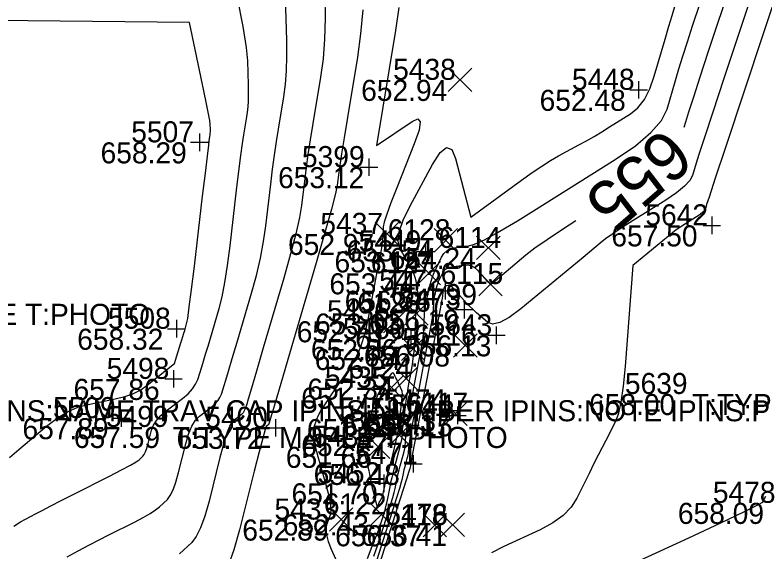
# Model space of a CAD drawing. Extents: x 2129350 to 2137777, y 657588 to 659885.
# Drawn here: x 2132723 to 2132765.73, y 657945.65 to 657976.21 of the extents above; entities that cross this region are included whole.
import ezdxf

# ---------------------------------------------------------------- set-up
doc = ezdxf.new("R2010")
doc.units = 0
for name, color, linetype in [('DT_X_Contour_Major', 7, 'Continuous'), ('DT_X_Contour_Minor', 7, 'Continuous'), ('SV_X_Random_Point', 7, 'Continuous'), ('SV_X_Shot_Marker', 7, 'Continuous'), ('SV_X_Text_Comment', 7, 'Continuous'), ('SV_X_Text_Elevation', 7, 'Continuous'), ('SV_X_Text_Name', 7, 'Continuous')]:
    doc.layers.add(name, color=color, linetype=linetype)

msp = doc.modelspace()

# ---------------------------------------------------------------- linework, layer by layer
at = {"layer": 'DT_X_Contour_Major'}
for points in [[(2132761.132, 657969.82), (2132761.219, 657970.121), (2132761.394, 657970.699), (2132761.666, 657971.552), (2132762.033, 657972.681), (2132762.497, 657974.085), (2132763.86, 657978.197), (2132764.317, 657979.676), (2132764.663, 657981.029), (2132764.9, 657982.258), (2132765.027, 657983.36), (2132765.219, 657986.134), (2132765.253, 657987.224), (2132765.212, 657988.415), (2132765.095, 657989.705), (2132764.903, 657991.096), (2132764.29, 657994.937)], [(2132740.66, 657977.307), (2132740.674, 657976.024), (2132740.637, 657974.824), (2132740.549, 657973.708), (2132740.411, 657972.676), (2132739.973, 657970.035), (2132739.821, 657969.096), (2132739.693, 657968.26), (2132739.589, 657967.527), (2132739.509, 657966.898), (2132739.327, 657965.356), (2132739.213, 657964.664), (2132739.006, 657963.743), (2132738.706, 657962.593), (2132738.315, 657961.214), (2132737.146, 657957.233), (2132736.758, 657955.913), (2132736.472, 657954.94), (2132736.286, 657954.313), (2132736.202, 657954.034), (2132736.113, 657953.75), (2132736.066, 657953.644), (2132735.995, 657953.539), (2132735.898, 657953.434), (2132735.775, 657953.33), (2132735.415, 657953.053), (2132735.268, 657952.846), (2132735.096, 657952.431), (2132734.899, 657951.81), (2132734.678, 657950.981), (2132734.055, 657948.495), (2132733.819, 657947.649), (2132733.575, 657946.975), (2132733.326, 657946.473), (2132733.07, 657946.143), (2132732.379, 657945.494)], [(2132743.63, 657945.174), (2132743.859, 657945.888), (2132744.53, 657947.991), (2132744.752, 657948.695), (2132744.917, 657949.228), (2132745.025, 657949.59), (2132745.074, 657949.782), (2132745.129, 657950.065), (2132745.152, 657950.175), (2132745.179, 657950.294), (2132745.21, 657950.42), (2132745.245, 657950.554), (2132745.344, 657950.921), (2132745.377, 657951.046), (2132745.4, 657951.142), (2132745.415, 657951.212), (2132745.42, 657951.254), (2132745.422, 657951.329), (2132745.425, 657951.372), (2132745.432, 657951.445), (2132745.444, 657951.546), (2132745.461, 657951.678), (2132745.511, 657952.067), (2132745.551, 657952.317), (2132745.632, 657952.775), (2132745.755, 657953.441), (2132746.416, 657956.925), (2132746.58, 657957.789), (2132746.699, 657958.422), (2132746.772, 657958.826), (2132746.801, 657958.999), (2132746.825, 657959.219), (2132746.831, 657959.296), (2132746.836, 657959.385), (2132746.841, 657959.486), (2132746.853, 657959.772), (2132746.861, 657959.884), (2132746.876, 657960.005), (2132746.899, 657960.134), (2132746.929, 657960.272), (2132747.018, 657960.652), (2132747.055, 657960.793), (2132747.101, 657960.932), (2132747.154, 657961.069), (2132747.215, 657961.203), (2132747.389, 657961.557), (2132747.474, 657961.677), (2132747.601, 657961.77), (2132747.767, 657961.838), (2132747.975, 657961.88), (2132748.582, 657961.956), (2132748.8, 657961.96), (2132749, 657961.913), (2132749.182, 657961.817), (2132749.345, 657961.671), (2132749.756, 657961.215), (2132749.891, 657961.065), (2132749.988, 657960.958), (2132750.047, 657960.892), (2132750.068, 657960.87), (2132750.073, 657960.863), (2132750.076, 657960.861), (2132750.078, 657960.859), (2132750.081, 657960.856), (2132750.089, 657960.849), (2132750.093, 657960.848), (2132750.098, 657960.849), (2132750.105, 657960.853), (2132750.113, 657960.859), (2132750.138, 657960.879), (2132750.198, 657960.93), (2132750.625, 657961.288), (2132750.992, 657961.596), (2132752.107, 657962.532), (2132752.617, 657962.929), (2132753.31, 657963.42), (2132754.187, 657964.005), (2132754.951, 657964.494)]]:
    msp.add_lwpolyline(points, dxfattribs=at)
at = {"layer": 'DT_X_Contour_Minor'}
for points in [[(2132743.447, 657945.365), (2132743.579, 657945.735), (2132743.72, 657946.149), (2132743.869, 657946.608), (2132744.279, 657947.894), (2132744.418, 657948.338), (2132744.527, 657948.706), (2132744.606, 657948.998), (2132744.656, 657949.214), (2132744.748, 657949.689), (2132744.787, 657949.874), (2132744.832, 657950.072), (2132744.884, 657950.284), (2132744.942, 657950.508), (2132745.108, 657951.124), (2132745.163, 657951.333), (2132745.202, 657951.495), (2132745.226, 657951.611), (2132745.235, 657951.682), (2132745.239, 657951.808), (2132745.244, 657951.88), (2132745.256, 657952.002), (2132745.304, 657952.392), (2132745.388, 657953.045), (2132745.43, 657953.335), (2132745.493, 657953.717), (2132745.577, 657954.19), (2132745.683, 657954.755), (2132745.992, 657956.382), (2132746.095, 657956.929), (2132746.172, 657957.35), (2132746.223, 657957.645), (2132746.248, 657957.812), (2132746.279, 657958.092), (2132746.29, 657958.208), (2132746.301, 657958.345), (2132746.31, 657958.505), (2132746.319, 657958.686), (2132746.34, 657959.2), (2132746.355, 657959.4), (2132746.382, 657959.616), (2132746.423, 657959.848), (2132746.476, 657960.096), (2132746.636, 657960.778), (2132746.703, 657961.031), (2132746.785, 657961.28), (2132746.88, 657961.525), (2132746.99, 657961.765), (2132747.302, 657962.4), (2132747.434, 657962.613), (2132747.598, 657962.773), (2132747.793, 657962.881), (2132748.019, 657962.938), (2132748.664, 657963.019), (2132748.913, 657963.065), (2132749.175, 657963.144), (2132749.451, 657963.256), (2132749.74, 657963.4), (2132750.529, 657963.826), (2132750.951, 657964.069), (2132751.623, 657964.476), (2132752.547, 657965.048), (2132753.723, 657965.784), (2132757.192, 657967.967), (2132758.352, 657968.76), (2132759.232, 657969.503), (2132759.832, 657970.195), (2132760.15, 657970.837), (2132760.626, 657972.48), (2132760.821, 657973.136), (2132761.049, 657973.872), (2132761.31, 657974.689), (2132761.605, 657975.586), (2132762.433, 657978.084)], [(2132765.287, 657978.309), (2132763.389, 657972.585), (2132762.756, 657970.673), (2132762.282, 657969.233), (2132761.967, 657968.262), (2132761.811, 657967.763), (2132761.607, 657967.058), (2132761.454, 657966.772), (2132761.146, 657966.444), (2132760.685, 657966.072), (2132760.07, 657965.658), (2132758.226, 657964.497), (2132757.589, 657964.09), (2132757.062, 657963.739), (2132756.646, 657963.444), (2132756.34, 657963.205), (2132755.361, 657962.385), (2132754.392, 657961.584), (2132751.816, 657959.465), (2132751.159, 657958.974), (2132750.623, 657958.682), (2132750.208, 657958.588), (2132749.915, 657958.694), (2132749.295, 657959.24), (2132749.076, 657959.437), (2132748.886, 657959.617), (2132748.723, 657959.78), (2132748.589, 657959.927), (2132748.008, 657960.595), (2132747.88, 657960.737), (2132747.846, 657960.767), (2132747.809, 657960.787), (2132747.767, 657960.796), (2132747.722, 657960.796), (2132747.597, 657960.78), (2132747.554, 657960.771), (2132747.52, 657960.757), (2132747.494, 657960.738), (2132747.476, 657960.713), (2132747.428, 657960.613), (2132747.417, 657960.584), (2132747.407, 657960.556), (2132747.375, 657960.42), (2132747.367, 657960.368), (2132747.359, 657960.218), (2132747.355, 657960.186), (2132747.065, 657958.648), (2132745.933, 657952.693), (2132745.671, 657951.299), (2132745.634, 657951.089), (2132745.606, 657950.864), (2132745.605, 657950.826), (2132745.598, 657950.79), (2132745.537, 657950.556), (2132745.527, 657950.515), (2132745.51, 657950.441), (2132745.493, 657950.349), (2132745.443, 657950.182), (2132745.308, 657949.75), (2132744.781, 657948.089), (2132743.54, 657944.2)], [(2132766.714, 657978.421), (2132763.479, 657968.666), (2132762.899, 657966.913), (2132762.54, 657965.826), (2132762.404, 657965.404), (2132762.336, 657965.168), (2132762.284, 657965.073), (2132762.181, 657964.963), (2132762.027, 657964.839), (2132761.821, 657964.7), (2132761.204, 657964.311), (2132760.991, 657964.175), (2132760.815, 657964.058), (2132760.675, 657963.959), (2132760.573, 657963.879), (2132760.238, 657963.599), (2132759.587, 657963.062), (2132758.201, 657961.922), (2132757.761, 657956.173), (2132757.654, 657955.047), (2132757.521, 657954.136), (2132757.362, 657953.438), (2132757.178, 657952.954), (2132756.654, 657951.949), (2132756.448, 657951.551), (2132756.225, 657951.113), (2132755.984, 657950.633), (2132755.725, 657950.113), (2132755.012, 657948.67), (2132754.681, 657948.151), (2132754.223, 657947.678), (2132753.638, 657947.251), (2132752.925, 657946.868), (2132750.856, 657945.909), (2132750.141, 657945.557)], [(2132725.969, 657945.323), (2132726.606, 657945.661), (2132727.216, 657945.981), (2132727.799, 657946.283), (2132728.356, 657946.568), (2132729.803, 657947.303), (2132730.3, 657947.564), (2132730.702, 657947.796), (2132731.012, 657947.999), (2132731.228, 657948.173), (2132731.68, 657948.597), (2132731.847, 657948.813), (2132732.01, 657949.141), (2132732.169, 657949.581), (2132732.324, 657950.134), (2132732.731, 657951.759), (2132732.895, 657952.316), (2132733.08, 657952.766), (2132733.288, 657953.11), (2132733.518, 657953.348), (2132734.16, 657953.842), (2132734.378, 657954.028), (2132734.551, 657954.215), (2132734.679, 657954.402), (2132734.761, 657954.591), (2132734.921, 657955.097), (2132735.012, 657955.393), (2132735.164, 657955.903), (2132735.378, 657956.626), (2132735.653, 657957.562), (2132736.47, 657960.344), (2132736.751, 657961.367), (2132736.981, 657962.351), (2132737.161, 657963.295), (2132737.291, 657964.199), (2132737.569, 657966.558), (2132737.675, 657967.418), (2132737.782, 657968.229), (2132737.893, 657968.992), (2132738.006, 657969.705), (2132738.31, 657971.543), (2132738.406, 657972.261), (2132738.467, 657973.037), (2132738.493, 657973.872), (2132738.484, 657974.764), (2132738.411, 657977.222)], [(2132722.942, 657947.068), (2132723.32, 657947.313), (2132724.177, 657947.771), (2132724.554, 657947.969), (2132725.042, 657948.222), (2132725.64, 657948.529), (2132726.349, 657948.89), (2132728.389, 657949.925), (2132729.068, 657950.275), (2132729.576, 657950.545), (2132729.912, 657950.738), (2132730.078, 657950.852), (2132730.29, 657951.051), (2132730.369, 657951.153), (2132730.445, 657951.307), (2132730.52, 657951.514), (2132730.593, 657951.774), (2132730.784, 657952.538), (2132730.89, 657952.822), (2132731.065, 657953.1), (2132731.308, 657953.374), (2132731.621, 657953.643), (2132732.545, 657954.354), (2132732.858, 657954.621), (2132733.107, 657954.89), (2132733.291, 657955.161), (2132733.41, 657955.433), (2132733.64, 657956.16), (2132733.738, 657956.473), (2132733.857, 657956.866), (2132733.998, 657957.339), (2132734.625, 657959.473), (2132734.795, 657960.141), (2132734.957, 657960.959), (2132735.11, 657961.925), (2132735.254, 657963.042), (2132735.629, 657966.218), (2132735.76, 657967.309), (2132735.872, 657968.199), (2132735.965, 657968.888), (2132736.038, 657969.376), (2132736.209, 657970.409), (2132736.264, 657970.813), (2132736.298, 657971.25), (2132736.312, 657971.72), (2132736.307, 657972.222), (2132736.266, 657973.604), (2132736.191, 657974.351), (2132735.997, 657975.553), (2132735.684, 657977.211)], [(2132742.809, 657976.513), (2132742.693, 657975.131), (2132742.511, 657973.809), (2132741.941, 657970.364), (2132741.75, 657969.2), (2132741.604, 657968.29), (2132741.504, 657967.636), (2132741.449, 657967.237), (2132741.364, 657966.514), (2132741.264, 657966.033), (2132741.031, 657965.135), (2132740.662, 657963.819), (2132740.159, 657962.085), (2132738.638, 657956.903), (2132738.138, 657955.2), (2132737.779, 657953.977), (2132737.561, 657953.234), (2132737.483, 657952.97), (2132737.464, 657952.909), (2132737.454, 657952.886), (2132737.438, 657952.863), (2132737.417, 657952.84), (2132737.391, 657952.818), (2132737.312, 657952.758), (2132737.248, 657952.581), (2132737.111, 657952.096), (2132736.904, 657951.304), (2132736.625, 657950.203), (2132735.787, 657946.856), (2132735.468, 657945.716), (2132735.14, 657944.809)], [(2132744.875, 657976.647), (2132744.674, 657975.319), (2132743.589, 657968.763), (2132745.626, 657970.143), (2132745.96, 657970.285), (2132746.092, 657970.118), (2132746.021, 657969.642), (2132745.747, 657968.858), (2132744.746, 657966.355), (2132744.416, 657965.512), (2132744.179, 657964.86), (2132744.035, 657964.399), (2132743.984, 657964.13), (2132743.97, 657963.667), (2132743.943, 657963.398), (2132743.873, 657962.938), (2132743.76, 657962.288), (2132743.604, 657961.447), (2132743.13, 657958.95), (2132742.928, 657958.064), (2132742.677, 657957.279), (2132742.378, 657956.595), (2132742.029, 657956.012), (2132741.034, 657954.591), (2132740.7, 657954.101), (2132740.445, 657953.699), (2132740.268, 657953.384), (2132740.169, 657953.156), (2132740.012, 657952.665), (2132739.983, 657952.425), (2132740.013, 657952.075), (2132740.104, 657951.615), (2132740.254, 657951.045), (2132740.735, 657949.377), (2132740.883, 657948.803), (2132740.968, 657948.333), (2132740.989, 657947.966), (2132740.947, 657947.703), (2132740.749, 657947.139), (2132740.71, 657946.894), (2132740.742, 657946.582), (2132740.846, 657946.203), (2132741.02, 657945.756), (2132741.58, 657944.477)], [(2132743.077, 657945.23), (2132743.472, 657946.229), (2132743.608, 657946.579), (2132743.722, 657946.879), (2132743.812, 657947.129), (2132743.879, 657947.329), (2132744.028, 657947.796), (2132744.083, 657947.98), (2132744.136, 657948.184), (2132744.188, 657948.406), (2132744.237, 657948.646), (2132744.367, 657949.314), (2132744.421, 657949.573), (2132744.484, 657949.851), (2132744.557, 657950.148), (2132744.639, 657950.463), (2132744.872, 657951.328), (2132744.949, 657951.62), (2132745.004, 657951.847), (2132745.038, 657952.011), (2132745.05, 657952.109), (2132745.055, 657952.287), (2132745.062, 657952.388), (2132745.08, 657952.558), (2132745.108, 657952.798), (2132745.147, 657953.107), (2132745.265, 657954.022), (2132745.309, 657954.353), (2132745.354, 657954.658), (2132745.4, 657954.938), (2132745.445, 657955.193), (2132745.568, 657955.839), (2132745.61, 657956.07), (2132745.646, 657956.278), (2132745.673, 657956.463), (2132745.694, 657956.626), (2132745.739, 657957.029), (2132745.755, 657957.191), (2132745.77, 657957.373), (2132745.782, 657957.577), (2132745.793, 657957.801), (2132745.827, 657958.634), (2132745.832, 657958.785), (2132745.834, 657958.878), (2132745.832, 657958.916), (2132745.823, 657958.94), (2132745.822, 657958.972), (2132745.829, 657959.051), (2132745.843, 657959.178), (2132745.864, 657959.351), (2132745.976, 657960.269), (2132745.849, 657961.05), (2132745.803, 657961.238), (2132745.716, 657961.465), (2132745.59, 657961.732), (2132745.424, 657962.04), (2132744.929, 657962.912), (2132744.826, 657963.309), (2132744.889, 657963.845), (2132745.118, 657964.521), (2132745.512, 657965.335), (2132746.784, 657967.693), (2132747.224, 657968.377), (2132747.591, 657968.661), (2132747.884, 657968.546), (2132748.104, 657968.03), (2132748.961, 657964.691), (2132751.861, 657966.803), (2132752.458, 657967.229), (2132753.009, 657967.599), (2132753.512, 657967.915), (2132753.968, 657968.176), (2132755.121, 657968.8), (2132755.555, 657969.04), (2132755.992, 657969.291), (2132756.434, 657969.555), (2132756.878, 657969.83), (2132758.07, 657970.58), (2132758.489, 657970.925), (2132758.855, 657971.397), (2132759.165, 657971.998), (2132759.422, 657972.726), (2132760.034, 657974.838), (2132760.248, 657975.573), (2132760.433, 657976.192), (2132760.588, 657976.697)], [(2132722.687, 657950.983), (2132723.212, 657951.437), (2132724.803, 657952.776), (2132725.398, 657953.23), (2132725.989, 657953.588), (2132726.577, 657953.85), (2132727.161, 657954.015), (2132728.715, 657954.329), (2132729.266, 657954.466), (2132729.753, 657954.64), (2132730.178, 657954.851), (2132730.54, 657955.1), (2132732.083, 657956.349), (2132732.434, 657957.459), (2132732.505, 657957.685), (2132732.568, 657957.888), (2132732.622, 657958.066), (2132732.669, 657958.221), (2132732.781, 657958.603), (2132732.839, 657958.915), (2132732.932, 657959.566), (2132733.058, 657960.556), (2132733.218, 657961.884), (2132733.689, 657965.878), (2132733.845, 657967.2), (2132733.961, 657968.168), (2132734.036, 657968.784), (2132734.071, 657969.046), (2132734.109, 657969.276), (2132734.121, 657969.366), (2132734.128, 657969.463), (2132734.132, 657969.567), (2132734.131, 657969.679), (2132734.121, 657969.987), (2132734.096, 657970.192), (2132734.029, 657970.577), (2132733.918, 657971.142), (2132733.764, 657971.887), (2132732.944, 657975.782), (2132720.033, 657975.922)], [(2132744.752, 657952.106), (2132744.802, 657952.328), (2132744.839, 657952.501), (2132744.862, 657952.625), (2132744.87, 657952.7), (2132744.874, 657952.836), (2132744.879, 657952.909), (2132744.891, 657953.029), (2132744.937, 657953.405), (2132745.017, 657954.028), (2132745.043, 657954.237), (2132745.061, 657954.399), (2132745.07, 657954.511), (2132745.072, 657954.576), (2132745.06, 657954.764), (2132744.748, 657955.428), (2132744.703, 657955.52), (2132744.665, 657955.595), (2132744.633, 657955.652), (2132744.559, 657955.783), (2132744.519, 657955.803), (2132744.455, 657955.767), (2132744.367, 657955.675), (2132744.255, 657955.526), (2132743.924, 657955.053), (2132743.798, 657954.843), (2132743.667, 657954.568), (2132743.533, 657954.227), (2132743.394, 657953.82), (2132743.018, 657952.649), (2132742.902, 657952.24), (2132742.835, 657951.892), (2132742.818, 657951.604), (2132742.85, 657951.377), (2132743.001, 657950.852), (2132743.056, 657950.653), (2132743.108, 657950.448), (2132743.156, 657950.237), (2132743.201, 657950.02), (2132743.315, 657949.435), (2132743.358, 657949.227), (2132743.398, 657949.039), (2132743.437, 657948.873), (2132743.475, 657948.728), (2132743.647, 657948.1), (2132743.695, 657948.268), (2132743.708, 657948.308), (2132743.728, 657948.355), (2132743.755, 657948.411), (2132743.788, 657948.474), (2132743.884, 657948.653), (2132743.919, 657948.727), (2132743.951, 657948.814), (2132743.979, 657948.913), (2132744.004, 657949.026), (2132744.065, 657949.344), (2132744.093, 657949.474), (2132744.128, 657949.625), (2132744.171, 657949.799), (2132744.223, 657949.994), (2132744.371, 657950.543), (2132744.426, 657950.754), (2132744.483, 657950.975), (2132744.54, 657951.207), (2132744.752, 657952.106)], [(2132765.764, 657948.77), (2132765.666, 657948.581), (2132765.587, 657948.42), (2132765.307, 657948.26), (2132764.51, 657947.87), (2132763.196, 657947.248), (2132761.365, 657946.394), (2132755.795, 657943.811)]]:
    msp.add_lwpolyline(points, dxfattribs=at)
at = {"layer": 'SV_X_Random_Point'}
for p, q in [((2132747.686, 657971.846), (2132749.02, 657973.181)), ((2132747.686, 657973.181), (2132749.02, 657971.846)), ((2132743.529, 657963.064), (2132744.863, 657964.399)), ((2132743.529, 657964.399), (2132744.863, 657963.064)), ((2132746.876, 657962.698), (2132748.21, 657964.034)), ((2132746.876, 657964.034), (2132748.21, 657962.698)), ((2132749.301, 657962.265), (2132750.635, 657963.6)), ((2132749.301, 657963.6), (2132750.635, 657962.265)), ((2132745.904, 657960.819), (2132747.238, 657962.154)), ((2132745.904, 657962.154), (2132747.238, 657960.819)), ((2132749.424, 657960.209), (2132750.758, 657961.544)), ((2132749.424, 657961.544), (2132750.758, 657960.209)), ((2132745.198, 657958.526), (2132746.532, 657959.861)), ((2132745.198, 657959.861), (2132746.532, 657958.526)), ((2132743.986, 657958.084), (2132745.32, 657959.419)), ((2132743.986, 657959.419), (2132745.32, 657958.084)), ((2132747.989, 657956.701), (2132749.323, 657958.036)), ((2132747.989, 657958.036), (2132749.323, 657956.701)), ((2132745.02, 657956.505), (2132746.354, 657957.84)), ((2132745.02, 657957.84), (2132746.354, 657956.505)), ((2132744.622, 657954.814), (2132745.956, 657956.149)), ((2132744.622, 657956.149), (2132745.956, 657954.814)), ((2132743.788, 657954.301), (2132745.122, 657955.637)), ((2132743.788, 657955.637), (2132745.122, 657954.301)), ((2132747.424, 657952.814), (2132748.758, 657954.149)), ((2132747.424, 657954.149), (2132748.758, 657952.814)), ((2132744.244, 657951.593), (2132745.578, 657952.928)), ((2132744.244, 657952.928), (2132745.578, 657951.593)), ((2132743.025, 657950.926), (2132744.359, 657952.262)), ((2132743.025, 657952.262), (2132744.359, 657950.926)), ((2132743.218, 657947.073), (2132744.552, 657948.407)), ((2132743.218, 657948.407), (2132744.552, 657947.073)), ((2132740.915, 657946.779), (2132742.249, 657948.113)), ((2132740.915, 657948.113), (2132742.249, 657946.779)), ((2132746.25, 657946.454), (2132747.584, 657947.789)), ((2132746.25, 657947.789), (2132747.584, 657946.454)), ((2132747.27, 657946.48), (2132748.604, 657947.816)), ((2132747.27, 657947.816), (2132748.604, 657946.48))]:
    msp.add_line(p, q, dxfattribs=at)
at = {"layer": 'SV_X_Shot_Marker'}
for p, q in [((2132758.529, 657972.446), (2132758.529, 657971.446)), ((2132758.029, 657971.946), (2132759.029, 657971.946)), ((2132758.529, 657971.946), (2132758.529, 657971.946)), ((2132733.508, 657969.452), (2132733.508, 657968.452)), ((2132733.008, 657968.952), (2132734.008, 657968.952)), ((2132733.508, 657968.952), (2132733.508, 657968.952)), ((2132743.166, 657968.038), (2132743.166, 657967.038)), ((2132742.666, 657967.538), (2132743.666, 657967.538)), ((2132743.166, 657967.538), (2132743.166, 657967.538)), ((2132762.702, 657964.718), (2132762.702, 657963.718)), ((2132762.202, 657964.218), (2132763.202, 657964.218)), ((2132762.702, 657964.218), (2132762.702, 657964.218)), ((2132746.381, 657963.235), (2132746.381, 657962.235)), ((2132745.881, 657962.735), (2132746.881, 657962.735)), ((2132746.381, 657962.735), (2132746.381, 657962.735)), ((2132747.499, 657960.994), (2132747.499, 657959.994)), ((2132746.999, 657960.494), (2132747.999, 657960.494)), ((2132747.499, 657960.494), (2132747.499, 657960.494)), ((2132748.589, 657959.916), (2132748.589, 657958.916)), ((2132748.089, 657959.416), (2132749.089, 657959.416)), ((2132748.589, 657959.416), (2132748.589, 657959.416)), ((2132732.194, 657958.826), (2132732.194, 657957.826)), ((2132750.417, 657958.451), (2132750.417, 657957.451)), ((2132731.694, 657958.326), (2132732.694, 657958.326)), ((2132732.194, 657958.326), (2132732.194, 657958.326)), ((2132745.559, 657958.233), (2132745.559, 657957.233)), ((2132745.059, 657957.733), (2132746.059, 657957.733)), ((2132745.559, 657957.733), (2132745.559, 657957.733)), ((2132749.917, 657957.951), (2132750.917, 657957.951)), ((2132750.417, 657957.951), (2132750.417, 657957.951)), ((2132732.033, 657955.966), (2132732.033, 657954.966)), ((2132731.533, 657955.466), (2132732.533, 657955.466)), ((2132732.033, 657955.466), (2132732.033, 657955.466)), ((2132747.743, 657954.167), (2132747.743, 657953.167)), ((2132729.057, 657953.728), (2132729.057, 657952.728)), ((2132748.208, 657953.888), (2132748.208, 657952.888)), ((2132744.793, 657953.674), (2132744.793, 657952.674)), ((2132747.243, 657953.667), (2132748.243, 657953.667)), ((2132747.708, 657953.388), (2132748.708, 657953.388)), ((2132747.743, 657953.667), (2132747.743, 657953.667)), ((2132748.208, 657953.388), (2132748.208, 657953.388)), ((2132728.557, 657953.228), (2132729.557, 657953.228)), ((2132729.057, 657953.228), (2132729.057, 657953.228)), ((2132737.838, 657953.176), (2132737.838, 657952.176)), ((2132744.293, 657953.174), (2132745.293, 657953.174)), ((2132744.793, 657953.174), (2132744.793, 657953.174)), ((2132737.338, 657952.676), (2132738.338, 657952.676)), ((2132737.838, 657952.676), (2132737.838, 657952.676)), ((2132745.693, 657951.121), (2132745.693, 657950.121)), ((2132745.193, 657950.621), (2132746.193, 657950.621)), ((2132745.693, 657950.621), (2132745.693, 657950.621)), ((2132744.007, 657950.013), (2132744.007, 657949.013)), ((2132743.507, 657949.513), (2132744.507, 657949.513)), ((2132744.007, 657949.513), (2132744.007, 657949.513))]:
    msp.add_line(p, q, dxfattribs=at)

# ---------------------------------------------------------------- texts
at = {"layer": 'DT_X_Contour_Major'}
msp.add_text('655', height=2.8, rotation=220.7532, dxfattribs=at).set_placement((2132760.016, 657969.893))
at = {"layer": 'SV_X_Text_Comment'}
for s, p in [('T:TYPE MAPLE T:PHOTO', (2132711.62, 657958.545)), ('T:TYPE MAPLE T:PHOTO', (2132761.564, 657953.404)), ('IPINS:SIZE 5/8 REBAR IPINS:NAME TRAV CAP IPINS:NUMBER IPINS:NOTE IPINS:PHOT', (2132703.252, 657953.049)), ('T:TYPE MAPLE T:PHOTO', (2132731.988, 657951.527))]:
    msp.add_text(s, height=1.2, dxfattribs=at).set_placement(p)
at = {"layer": 'SV_X_Text_Elevation'}
for s, p in [('652.94', (2132742.722, 657971.314)), ('652.48', (2132752.888, 657970.746)), ('658.29', (2132727.877, 657967.752)), ('653.12', (2132737.989, 657966.338)), ('657.50', (2132756.976, 657963.018)), ('652.97', (2132738.555, 657962.532)), ('653.54', (2132741.893, 657962.166)), ('653.14', (2132741.204, 657961.535)), ('654.24', (2132744.346, 657961.733)), ('653.44', (2132740.912, 657960.287)), ('654.99', (2132744.413, 657959.677)), ('656.26', (2132741.783, 657959.294)), ('656.19', (2132743.393, 657958.216)), ('653.03', (2132740.092, 657957.994)), ('652.73', (2132739.05, 657957.552)), ('658.32', (2132726.544, 657957.126)), ('652.86', (2132739.862, 657956.533)), ('656.13', (2132745.231, 657956.751)), ('652.84', (2132740.075, 657955.973)), ('656.08', (2132742.874, 657956.169)), ('657.86', (2132726.336, 657954.266)), ('652.34', (2132739.658, 657954.282)), ('651.77', (2132739.306, 657953.769)), ('658.00', (2132755.706, 657953.404)), ('656.43', (2132742.074, 657952.467)), ('656.17', (2132742.905, 657952.282)), ('656.15', (2132743.022, 657952.188)), ('657.89', (2132723.426, 657952.028)), ('651.54', (2132739.635, 657951.974)), ('657.59', (2132726.357, 657951.527)), ('653.72', (2132732.207, 657951.476)), ('652.27', (2132739.308, 657951.061)), ('651.66', (2132738.43, 657950.394)), ('656.48', (2132740.015, 657949.421)), ('651.70', (2132738.754, 657948.313)), ('658.09', (2132760.765, 657947.198)), ('652.43', (2132738.254, 657946.54)), ('652.89', (2132735.951, 657946.246)), ('656.37', (2132741.239, 657945.922)), ('656.41', (2132742.702, 657945.948))]:
    msp.add_text(s, height=1.2, dxfattribs=at).set_placement(p)
at = {"layer": 'SV_X_Text_Name'}
for s, p in [('5438', (2132744.545, 657972.514)), ('5448', (2132754.731, 657971.946)), ('5507', (2132729.625, 657968.952)), ('5399', (2132739.349, 657967.538)), ('5642', (2132758.913, 657964.218)), ('5437', (2132740.398, 657963.732)), ('6128', (2132744.237, 657963.366)), ('6114', (2132747.135, 657962.933)), ('5449', (2132742.583, 657962.735)), ('6127', (2132743.274, 657961.487)), ('6115', (2132747.248, 657960.877)), ('5472', (2132743.748, 657960.494)), ('5473', (2132744.829, 657959.416)), ('6126', (2132742.493, 657959.194)), ('5436', (2132740.779, 657958.752)), ('5508', (2132728.301, 657958.326)), ('5450', (2132741.676, 657957.733)), ('5643', (2132746.619, 657957.951)), ('6116', (2132745.738, 657957.369)), ('6125', (2132742.39, 657957.173)), ('5498', (2132728.225, 657955.466)), ('6124', (2132742.002, 657955.482)), ('5435', (2132740.657, 657954.969)), ('5639', (2132757.747, 657954.604)), ('5474', (2132743.992, 657953.667)), ('5644', (2132744.419, 657953.388)), ('6117', (2132745.248, 657953.482)), ('5509', (2132725.164, 657953.228)), ('5451', (2132741.448, 657953.174)), ('5499', (2132728.18, 657952.727)), ('5400', (2132733.841, 657952.676)), ('6123', (2132741.614, 657952.261)), ('5434', (2132739.903, 657951.594)), ('5471', (2132742.367, 657950.621)), ('5452', (2132740.237, 657949.513)), ('5478', (2132762.758, 657948.398)), ('5433', (2132737.784, 657947.446)), ('6122', (2132740.598, 657947.74)), ('6118', (2132744.065, 657947.122)), ('5476', (2132744.101, 657947.148))]:
    msp.add_text(s, height=1.2, dxfattribs=at).set_placement(p)

doc.saveas('drawing.dxf')
